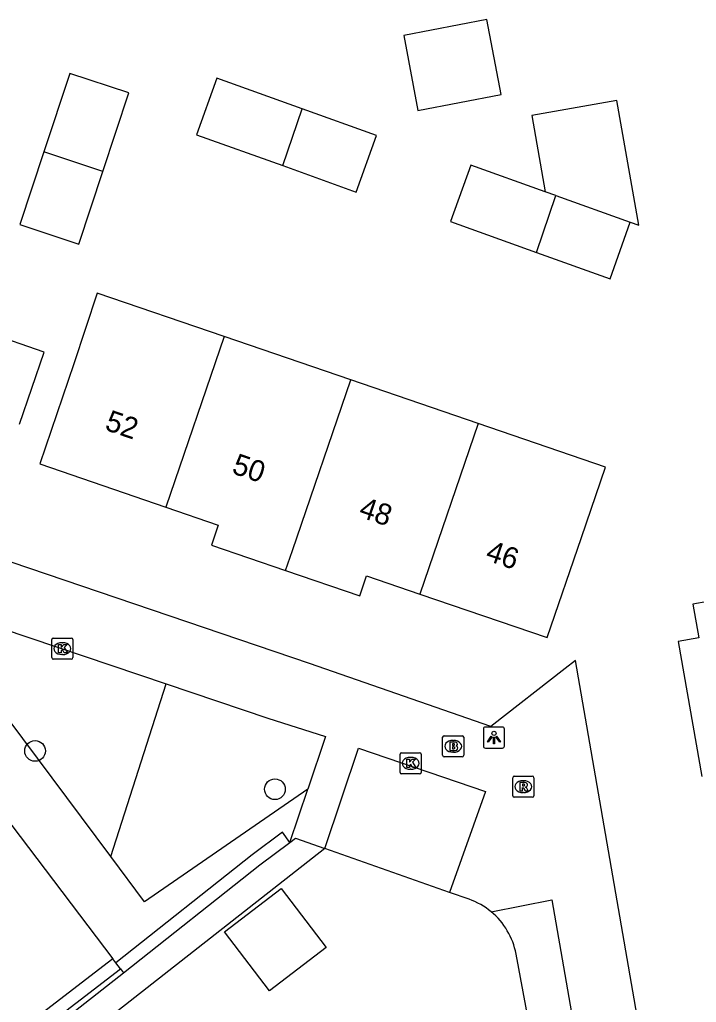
# Model space of a CAD drawing. Extents: x 162880 to 165536, y 384011 to 385179.
# Drawn here: x 164314.4 to 164346.39, y 384338.18 to 384384.6 of the extents above; entities that cross this region are included whole.
import ezdxf

# ---------------------------------------------------------------- set-up
doc = ezdxf.new("R2010")
doc.units = 0
for name, color, linetype in [('IMGEO_Boom', 7, 'Continuous'), ('IMGEO_Brandkraan', 7, 'Continuous'), ('IMGEO_Groenvoorziening', 7, 'Continuous'), ('IMGEO_Haag', 7, 'Continuous'), ('IMGEO_Kolk', 7, 'Continuous'), ('IMGEO_Lichtpunt', 7, 'Continuous'), ('IMGEO_Pand', 7, 'Continuous'), ('IMGEO_Pand_nummerreeks', 7, 'Continuous'), ('IMGEO_Rioolput', 7, 'Continuous'), ('IMGEO_Voetpad_open', 7, 'Continuous')]:
    doc.layers.add(name, color=color, linetype=linetype)

msp = doc.modelspace()

# ---------------------------------------------------------------- linework, layer by layer
at = {"layer": 'IMGEO_Boom'}
for centre in [(164315.127, 384350.058), (164326.469, 384348.249)]:
    msp.add_circle(centre, 0.489, dxfattribs=at)
at = {"layer": 'IMGEO_Brandkraan'}
for p, q in [((164334.396, 384349.851), (164334.396, 384350.703)), ((164334.471, 384350.777), (164335.323, 384350.777)), ((164335.397, 384350.703), (164335.397, 384349.851)), ((164334.884, 384350.557), (164334.909, 384350.557)), ((164335.323, 384349.777), (164334.471, 384349.777)), ((164334.907, 384349.997), (164334.882, 384349.997))]:
    msp.add_line(p, q, dxfattribs=at)
for points in [[(164334.396, 384349.851), (164334.396, 384350.703)], [(164334.471, 384350.777), (164335.323, 384350.777)], [(164335.397, 384350.703), (164335.397, 384349.851)], [(164334.744, 384350.477), (164334.744, 384350.077), (164334.957, 384350.077)], [(164334.975, 384350.477), (164334.744, 384350.477)], [(164334.923, 384350.396), (164334.869, 384350.396), (164334.869, 384350.32)], [(164334.869, 384350.32), (164334.922, 384350.32)], [(164334.931, 384350.244), (164334.869, 384350.244), (164334.869, 384350.163)], [(164334.869, 384350.163), (164334.931, 384350.163)], [(164335.323, 384349.777), (164334.471, 384349.777)]]:
    msp.add_lwpolyline(points, dxfattribs=at)
for centre, radius, start, end in [((164334.473, 384350.701), 0.0765, 91.552, 178.448), ((164334.473, 384350.701), 0.0765, 91.552, 178.448), ((164335.321, 384350.701), 0.0765, 1.552, 88.448), ((164335.321, 384350.701), 0.0765, 1.552, 88.448), ((164334.924, 384350.358), 0.0379, 267.8285, 90.9355), ((164334.932, 384350.203), 0.0404, 269.8759, 90.5077), ((164334.963, 384350.328), 0.251, 268.6676, 293.5347), ((164334.979, 384350.332), 0.145, 59.4692, 91.5367), ((164335.004, 384350.379), 0.0922, 285.5137, 58.1501), ((164335.009, 384350.187), 0.105, 301.3115, 78.989), ((164334.473, 384349.853), 0.0765, 181.552, 268.448), ((164334.473, 384349.853), 0.0765, 181.552, 268.448), ((164335.321, 384349.853), 0.0765, 271.552, 358.448), ((164335.321, 384349.853), 0.0765, 271.552, 358.448)]:
    msp.add_arc(centre, radius, start, end, dxfattribs=at)
for centre, major_axis, ratio, start_param, end_param in [((164334.883, 384350.277), (-0.387, 0.002), 0.722429, 4.712389, 7.853982), ((164334.908, 384350.277), (-0.39, 0.002), 0.717154, 1.570796, 4.712389)]:
    msp.add_ellipse(centre, major_axis=major_axis, ratio=ratio, start_param=start_param, end_param=end_param, dxfattribs=at)
at = {"layer": 'IMGEO_Groenvoorziening'}
for points in [[(164318.706, 384345.071), (164309.676, 384357.153)], [(164306.038, 384357.047), (164318.801, 384340.237)], [(164318.706, 384345.071), (164321.331, 384353.226)], [(164328.028, 384348.252), (164320.302, 384342.936), (164318.706, 384345.071)], [(164334.723, 384343.375), (164328.827, 384345.442)], [(164340.489, 384326.395), (164337.866, 384340.464)]]:
    msp.add_lwpolyline(points, dxfattribs=at)
msp.add_arc((164334.528, 384339.844), 3.396, 10.5228, 50.4208, dxfattribs=at)
at = {"layer": 'IMGEO_Haag'}
for points in [[(164327.179, 384345.735), (164326.82, 384346.216), (164325.389, 384345.149), (164318.942, 384340.051)], [(164318.801, 384340.237), (164285.91, 384314.977), (164286.275, 384314.501), (164286.44, 384314.628)], [(164318.942, 384340.051), (164318.801, 384340.237)], [(164319.164, 384339.759), (164318.942, 384340.051)], [(164291.093, 384318.201), (164319.164, 384339.759)], [(164319.164, 384339.759), (164319.305, 384339.573)]]:
    msp.add_lwpolyline(points, dxfattribs=at)
at = {"layer": 'IMGEO_Kolk'}
for p, q in [((164315.916, 384354.465), (164315.916, 384355.317)), ((164315.991, 384355.391), (164316.843, 384355.391)), ((164316.917, 384355.317), (164316.917, 384354.465)), ((164316.404, 384355.171), (164316.429, 384355.171)), ((164316.843, 384354.391), (164315.991, 384354.391)), ((164316.427, 384354.611), (164316.402, 384354.611)), ((164332.382, 384349.045), (164332.382, 384349.897)), ((164332.457, 384349.971), (164333.309, 384349.971)), ((164332.87, 384349.751), (164332.895, 384349.751)), ((164333.383, 384349.897), (164333.383, 384349.045)), ((164332.893, 384349.191), (164332.868, 384349.191)), ((164333.309, 384348.971), (164332.457, 384348.971))]:
    msp.add_line(p, q, dxfattribs=at)
for points in [[(164315.916, 384354.465), (164315.916, 384355.317)], [(164315.991, 384355.391), (164316.843, 384355.391)], [(164316.917, 384355.317), (164316.917, 384354.465)], [(164316.237, 384355.091), (164316.36, 384355.091), (164316.36, 384354.94), (164316.49, 384355.091), (164316.654, 384355.091), (164316.508, 384354.94), (164316.661, 384354.691), (164316.509, 384354.691), (164316.424, 384354.855), (164316.36, 384354.788), (164316.36, 384354.691), (164316.237, 384354.691), (164316.237, 384355.091)], [(164316.843, 384354.391), (164315.991, 384354.391)], [(164332.382, 384349.045), (164332.382, 384349.897)], [(164332.457, 384349.971), (164333.309, 384349.971)], [(164332.703, 384349.671), (164332.826, 384349.671), (164332.826, 384349.52), (164332.956, 384349.671), (164333.12, 384349.671), (164332.974, 384349.52), (164333.127, 384349.271), (164332.975, 384349.271), (164332.89, 384349.435), (164332.826, 384349.368), (164332.826, 384349.271), (164332.703, 384349.271), (164332.703, 384349.671)], [(164333.383, 384349.897), (164333.383, 384349.045)], [(164333.309, 384348.971), (164332.457, 384348.971)]]:
    msp.add_lwpolyline(points, dxfattribs=at)
for centre, start, end in [((164315.993, 384355.315), 91.552, 178.448), ((164315.993, 384355.315), 91.552, 178.448), ((164316.841, 384355.315), 1.552, 88.448), ((164316.841, 384355.315), 1.552, 88.448), ((164315.993, 384354.467), 181.552, 268.448), ((164315.993, 384354.467), 181.552, 268.448), ((164316.841, 384354.467), 271.552, 358.448), ((164316.841, 384354.467), 271.552, 358.448), ((164332.459, 384349.895), 91.552, 178.448), ((164332.459, 384349.895), 91.552, 178.448), ((164333.307, 384349.895), 1.552, 88.448), ((164333.307, 384349.895), 1.552, 88.448), ((164332.459, 384349.047), 181.552, 268.448), ((164332.459, 384349.047), 181.552, 268.448), ((164333.307, 384349.047), 271.552, 358.448), ((164333.307, 384349.047), 271.552, 358.448)]:
    msp.add_arc(centre, 0.0765, start, end, dxfattribs=at)
for centre, major_axis, ratio, start_param, end_param in [((164316.403, 384354.891), (-0.387, 0.002), 0.722429, 4.712389, 7.853982), ((164316.428, 384354.891), (-0.39, 0.002), 0.717154, 1.570796, 4.712389), ((164332.869, 384349.471), (-0.387, 0.002), 0.722429, 4.712389, 7.853982), ((164332.894, 384349.471), (-0.39, 0.002), 0.717154, 1.570796, 4.712389)]:
    msp.add_ellipse(centre, major_axis=major_axis, ratio=ratio, start_param=start_param, end_param=end_param, dxfattribs=at)
at = {"layer": 'IMGEO_Lichtpunt'}
for p, q in [((164336.323, 384351.092), (164336.323, 384350.285)), ((164336.323, 384351.092), (164336.323, 384350.285)), ((164337.225, 384351.187), (164336.417, 384351.187)), ((164337.225, 384351.187), (164336.417, 384351.187)), ((164337.319, 384350.285), (164337.319, 384351.092)), ((164337.319, 384350.285), (164337.319, 384351.092)), ((164336.417, 384350.191), (164337.225, 384350.191)), ((164336.417, 384350.191), (164337.225, 384350.191))]:
    msp.add_line(p, q, dxfattribs=at)
for points in [[(164336.697, 384350.756), (164336.736, 384350.728), (164336.548, 384350.466), (164336.51, 384350.493), (164336.697, 384350.756)], [(164336.799, 384350.708), (164336.846, 384350.708), (164336.846, 384350.386), (164336.799, 384350.386), (164336.799, 384350.708)], [(164336.909, 384350.728), (164336.947, 384350.755), (164337.134, 384350.493), (164337.095, 384350.465), (164336.909, 384350.728)]]:
    msp.add_lwpolyline(points, dxfattribs=at)
msp.add_circle((164336.822, 384350.89), 0.0994, dxfattribs=at)
for centre, start, end in [((164336.417, 384351.092), 90, 180), ((164336.417, 384351.092), 90, 180), ((164337.225, 384351.092), 0, 90), ((164337.225, 384351.092), 0, 90), ((164336.417, 384350.285), 180, 270), ((164336.417, 384350.285), 180, 270), ((164337.225, 384350.285), 270, 0), ((164337.225, 384350.285), 270, 360)]:
    msp.add_arc(centre, 0.0946, start, end, dxfattribs=at)
at = {"layer": 'IMGEO_Pand'}
for points in [[(164332.559, 384383.856), (164333.231, 384380.318), (164337.159, 384381.064), (164336.487, 384384.602), (164332.559, 384383.856)], [(164318.334, 384377.43), (164319.561, 384381.14), (164316.766, 384382.065), (164315.539, 384378.356)], [(164327.754, 384380.392), (164323.726, 384381.835), (164322.768, 384379.162), (164326.835, 384377.705)], [(164343.269, 384375.03), (164343.665, 384374.888), (164342.633, 384380.78), (164338.607, 384380.074), (164339.238, 384376.474)], [(164326.835, 384377.705), (164330.314, 384376.459), (164331.272, 384379.132), (164327.754, 384380.392)], [(164326.835, 384377.705), (164327.754, 384380.392)], [(164315.539, 384378.356), (164314.403, 384374.925), (164317.198, 384374), (164318.334, 384377.43)], [(164318.334, 384377.43), (164315.539, 384378.356)], [(164339.238, 384376.474), (164335.723, 384377.733), (164334.765, 384375.06), (164338.832, 384373.603)], [(164338.832, 384373.603), (164339.751, 384376.29)], [(164339.751, 384376.29), (164339.238, 384376.474)], [(164339.751, 384376.29), (164343.269, 384375.03)], [(164338.832, 384373.603), (164342.311, 384372.357), (164343.269, 384375.03)], [(164324.074, 384369.631), (164318.063, 384371.687), (164316.969, 384368.344), (164315.351, 384363.613), (164321.318, 384361.572)], [(164314.396, 384365.492), (164315.562, 384368.9), (164312.916, 384369.805), (164311.741, 384366.371)], [(164324.074, 384369.631), (164321.318, 384361.572)], [(164330.049, 384367.588), (164324.074, 384369.631)], [(164326.975, 384358.581), (164327.293, 384359.529), (164330.049, 384367.588)], [(164336.071, 384365.529), (164330.049, 384367.588)], [(164333.315, 384357.47), (164339.344, 384355.408), (164340.962, 384360.14), (164342.1, 384363.467), (164336.071, 384365.529)], [(164336.071, 384365.529), (164333.315, 384357.47)], [(164321.318, 384361.572), (164323.783, 384360.729), (164323.464, 384359.782), (164326.975, 384358.581)], [(164354.168, 384350.182), (164353.267, 384355.268), (164356.515, 384355.844), (164355.712, 384360.373), (164349.479, 384359.268), (164349.771, 384357.624), (164346.226, 384356.996), (164346.509, 384355.401), (164345.524, 384355.226), (164346.654, 384348.851)], [(164326.975, 384358.581), (164330.476, 384357.383), (164330.8, 384358.33), (164333.315, 384357.47)], [(164324.092, 384341.505), (164326.766, 384343.552), (164328.892, 384340.776), (164326.218, 384338.729), (164324.092, 384341.505)]]:
    msp.add_lwpolyline(points, dxfattribs=at)
at = {"layer": 'IMGEO_Rioolput'}
for p, q in [((164337.708, 384347.942), (164337.708, 384348.794)), ((164337.783, 384348.868), (164338.635, 384348.868)), ((164338.709, 384348.794), (164338.709, 384347.942)), ((164338.196, 384348.648), (164338.221, 384348.648)), ((164338.635, 384347.868), (164337.783, 384347.868)), ((164338.219, 384348.088), (164338.194, 384348.088))]:
    msp.add_line(p, q, dxfattribs=at)
for points in [[(164337.708, 384347.942), (164337.708, 384348.794)], [(164337.783, 384348.868), (164338.635, 384348.868)], [(164338.709, 384348.794), (164338.709, 384347.942)], [(164338.297, 384348.566), (164338.045, 384348.568), (164338.045, 384348.168)], [(164338.045, 384348.168), (164338.169, 384348.168), (164338.169, 384348.33), (164338.18, 384348.33)], [(164338.223, 384348.487), (164338.169, 384348.487), (164338.169, 384348.406)], [(164338.169, 384348.406), (164338.221, 384348.406)], [(164338.227, 384348.301), (164338.298, 384348.168), (164338.438, 384348.168), (164338.373, 384348.294)], [(164338.635, 384347.868), (164337.783, 384347.868)]]:
    msp.add_lwpolyline(points, dxfattribs=at)
for centre, radius, start, end in [((164337.785, 384348.792), 0.0765, 91.552, 178.448), ((164337.785, 384348.792), 0.0765, 91.552, 178.448), ((164338.633, 384348.792), 0.0765, 1.552, 88.448), ((164338.633, 384348.792), 0.0765, 1.552, 88.448), ((164338.179, 384348.277), 0.0533, 26.0293, 88.6989), ((164338.205, 384348.595), 0.19, 274.7715, 282.9687), ((164338.229, 384348.391), 0.0964, 77.0061, 93.1865), ((164338.243, 384348.448), 0.0378, 276.6634, 79.6772), ((164338.296, 384348.456), 0.109, 350.3612, 89.416), ((164338.294, 384348.456), 0.112, 277.5842, 350.9817), ((164338.278, 384348.241), 0.108, 29.5134, 73.7905), ((164337.785, 384347.944), 0.0765, 181.552, 268.448), ((164337.785, 384347.944), 0.0765, 181.552, 268.448), ((164338.633, 384347.944), 0.0765, 271.552, 358.448), ((164338.633, 384347.944), 0.0765, 271.552, 358.448)]:
    msp.add_arc(centre, radius, start, end, dxfattribs=at)
for centre, major_axis, ratio, start_param, end_param in [((164338.195, 384348.368), (-0.387, 0.002), 0.722429, 4.712389, 7.853982), ((164338.22, 384348.368), (-0.39, 0.002), 0.717154, 1.570796, 4.712389)]:
    msp.add_ellipse(centre, major_axis=major_axis, ratio=ratio, start_param=start_param, end_param=end_param, dxfattribs=at)
at = {"layer": 'IMGEO_Voetpad_open'}
for points in [[(164354.413, 384305.072), (164349.365, 384304.294), (164340.677, 384354.322), (164340.184, 384353.954), (164336.681, 384351.206), (164328.101, 384354.18), (164312.353, 384359.518), (164303.405, 384362.545)], [(164309.676, 384357.153), (164321.331, 384353.226)], [(164321.331, 384353.226), (164326.135, 384351.608), (164328.865, 384350.737), (164328.028, 384348.252)], [(164328.827, 384345.442), (164330.426, 384350.194), (164336.418, 384348.146), (164334.723, 384343.375)], [(164327.179, 384345.735), (164328.028, 384348.252)], [(164327.179, 384345.735), (164327.439, 384345.929), (164328.827, 384345.442)], [(164319.305, 384339.573), (164325.754, 384344.673), (164327.179, 384345.735)], [(164328.827, 384345.442), (164319.036, 384337.781), (164319.149, 384337.633)], [(164335.647, 384343.051), (164334.723, 384343.375)], [(164336.691, 384342.461), (164339.555, 384343.029), (164342.391, 384326.737)], [(164306.314, 384327.807), (164305.529, 384328.793), (164319.305, 384339.573)]]:
    msp.add_lwpolyline(points, dxfattribs=at)
msp.add_arc((164334.508, 384339.817), 3.428, 50.4553, 70.6002, dxfattribs=at)

# ---------------------------------------------------------------- texts
at = {"layer": 'IMGEO_Pand_nummerreeks'}
for s, rotation, p in [('52', 341.1206, (164318.38, 384365.239)), ('50', 341.121, (164324.385, 384363.188)), ('48', 341.121, (164330.383, 384361.137)), ('46', 341.1206, (164336.378, 384359.086))]:
    msp.add_text(s, height=1, rotation=rotation, dxfattribs=at).set_placement(p)

doc.saveas('drawing.dxf')
